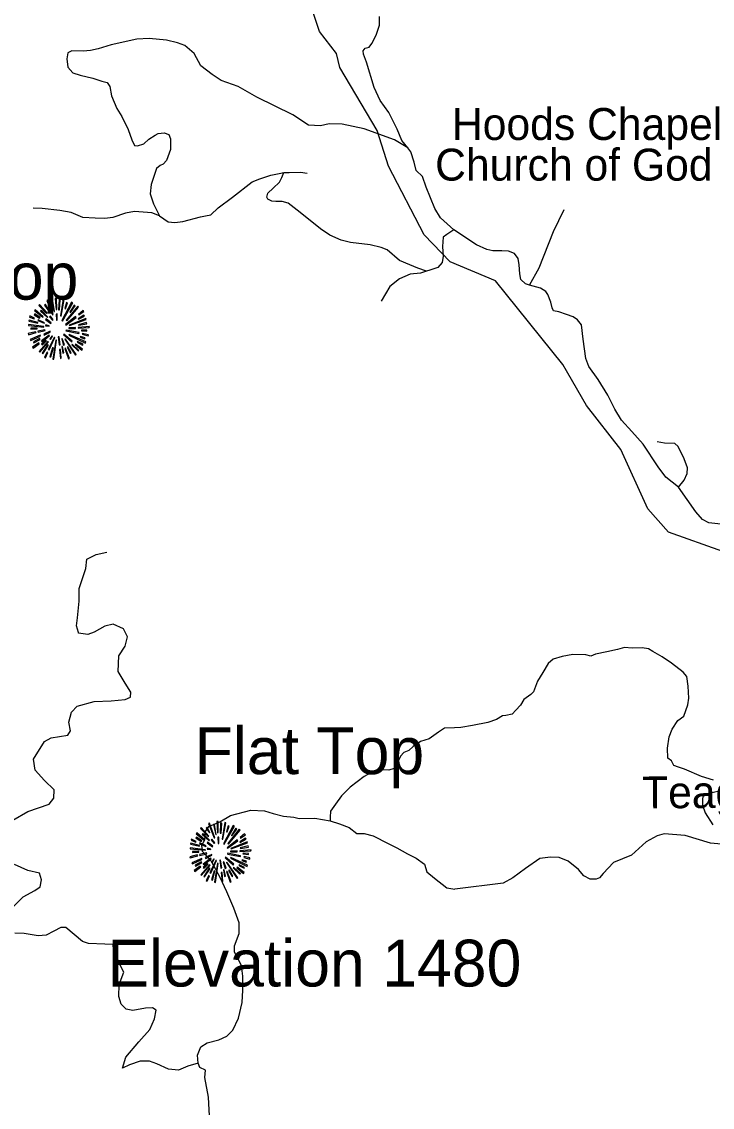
# Model space of a CAD drawing. Extents: x 1159738 to 1321356, y 736314 to 882035.
# Drawn here: x 1231161 to 1234408, y 800024 to 805126 of the extents above; entities that cross this region are included whole.
import ezdxf

# ---------------------------------------------------------------- set-up
doc = ezdxf.new("R2010")
doc.units = 0
for name, color, linetype in [('Exist Cultural Cemetery Label', 7, 'Continuous'), ('Exist Cultural Church Label', 7, 'Continuous'), ('Exist Geographical Mountain Summit CELL', 7, 'Continuous'), ('Exist Geographical Mountain Summit Elevation Number Label', 7, 'Continuous'), ('Exist Geographical Mountain Summit Label', 7, 'Continuous'), ('Exist Hydrographic Creek Single Shore', 7, 'Continuous'), ('Exist Road Non-System Type 51', 7, 'Continuous')]:
    doc.layers.add(name, color=color, linetype=linetype)

msp = doc.modelspace()

# ---------------------------------------------------------------- linework, layer by layer
at = {"layer": 'Exist Geographical Mountain Summit CELL'}
for points in [[(1231279.9, 803815.9), (1231306, 803749), (1231309, 803750.1), (1231285, 803818.4)], [(1231313.7, 803763.9), (1231316.2, 803764.6), (1231307.2, 803812.6), (1231302.8, 803811.5)], [(1231318.4, 803825.3), (1231322.5, 803773.3), (1231325.7, 803773.7), (1231324.3, 803826.4)], [(1231334.4, 803771.2), (1231338.4, 803771.2), (1231342, 803818.4), (1231336.6, 803818.4)], [(1231346.4, 803742.8), (1231361.3, 803819.9), (1231355.8, 803821.7), (1231343.1, 803743.6)], [(1231221, 803767.9), (1231260.6, 803737.4), (1231262.8, 803739.6), (1231224.7, 803772.3)], [(1231241.4, 803792.6), (1231277.3, 803755.2), (1231280.7, 803757.7), (1231245.4, 803797.4)], [(1231249.3, 803765), (1231282.1, 803735.9), (1231284.3, 803738.1), (1231252.3, 803770.1)], [(1231269, 803794.1), (1231284.6, 803772.3), (1231286.4, 803773.7), (1231273, 803798.1)], [(1231349.7, 803721), (1231352.6, 803719.2), (1231401.2, 803803.9), (1231395.8, 803807.5)], [(1231364.2, 803778.1), (1231367.5, 803776.9), (1231376.9, 803803.9), (1231372.2, 803805.7)], [(1231370.7, 803722.5), (1231372.9, 803720.3), (1231428.5, 803784.6), (1231424.5, 803789.4)], [(1231408.2, 803794.1), (1231387.1, 803760.6), (1231390, 803759.5), (1231412.5, 803790.8)], [(1231428.5, 803750.5), (1231430.4, 803747.9), (1231453.2, 803764.2), (1231449.6, 803767.9)], [(1231195.2, 803718.8), (1231236.6, 803709.4), (1231237.8, 803712.7), (1231196.4, 803723.6)], [(1231198.2, 803738.1), (1231220.6, 803729.4), (1231221.7, 803732.3), (1231199.6, 803743.2)], [(1231219.9, 803749), (1231245.7, 803732.6), (1231247.9, 803735.2), (1231222.8, 803753)], [(1231236.6, 803721), (1231267.2, 803709.1), (1231268.3, 803711.2), (1231238.8, 803725.1)], [(1231273, 803726.5), (1231298.1, 803707.5), (1231300.2, 803710.5), (1231275.5, 803729.7)], [(1231292.6, 803739.6), (1231306.4, 803723.2), (1231308.6, 803725.4), (1231295.9, 803742.5)], [(1231323.9, 803751.9), (1231325.3, 803722.8), (1231327.9, 803723.2), (1231327.9, 803752.3)], [(1231367.5, 803702.5), (1231369.3, 803700), (1231417.9, 803735.9), (1231414.7, 803740.3)], [(1231384.5, 803699.6), (1231385.6, 803697.4), (1231463.8, 803726.1), (1231462, 803730.8)], [(1231428.5, 803727.6), (1231456.1, 803742.5), (1231453.2, 803747.5), (1231427.1, 803730.1)], [(1231430.4, 803699.6), (1231467.1, 803706.1), (1231465.6, 803711.6), (1231428.9, 803701.8)], [(1231191.2, 803660), (1231192.6, 803654.9), (1231228.7, 803665.4), (1231226.5, 803668.7)], [(1231192.6, 803697.8), (1231264.6, 803690.8), (1231265, 803693.8), (1231192.6, 803702.8)], [(1231204.7, 803680.3), (1231234.4, 803681.8), (1231234.4, 803685.4), (1231203.6, 803685.4)], [(1231237, 803671.3), (1231238.1, 803666.5), (1231271.2, 803674.9), (1231270.5, 803678.5)], [(1231264.6, 803657.1), (1231266.8, 803652.3), (1231295.6, 803667.6), (1231294.5, 803670.9)], [(1231273.3, 803696.7), (1231290.4, 803694.5), (1231290.8, 803696.7), (1231274.1, 803701)], [(1231357.7, 803656), (1231396.2, 803620.7), (1231398.7, 803625.1), (1231359.5, 803658.2)], [(1231368.9, 803673.1), (1231429.6, 803661.1), (1231430.7, 803665.4), (1231370, 803676.7)], [(1231383.5, 803686.9), (1231383.5, 803684), (1231413.6, 803684), (1231414.3, 803689)], [(1231426.7, 803685.8), (1231479.1, 803689), (1231479.4, 803693.8), (1231427.1, 803689)], [(1231441.6, 803673.8), (1231468.1, 803671.6), (1231468.1, 803675.9), (1231442, 803677)], [(1231445.7, 803656.7), (1231473.9, 803649.4), (1231474.7, 803654.9), (1231446.7, 803661.1)], [(1231201, 803632.3), (1231203.6, 803627.7), (1231249, 803647.6), (1231247.5, 803652.3)], [(1231212.3, 803595.6), (1231215.2, 803591.6), (1231243.6, 803612.7), (1231241, 803616)], [(1231218.5, 803616.4), (1231247.5, 803633.1), (1231245.4, 803636.7), (1231216.3, 803621.4)], [(1231243.2, 803576), (1231246.1, 803573.5), (1231286.8, 803621.1), (1231283.9, 803623.2)], [(1231258.5, 803607.3), (1231277.7, 803625.4), (1231274.4, 803627.7), (1231254.1, 803610.5)], [(1231254.8, 803625.8), (1231257.7, 803622.1), (1231292.2, 803650.5), (1231290.4, 803653.1)], [(1231283.2, 803607.3), (1231258.1, 803568), (1231261.3, 803565.5), (1231287.2, 803605.1)], [(1231286.4, 803585.9), (1231290.8, 803584.1), (1231317.3, 803642.5), (1231314.8, 803643.3)], [(1231293.4, 803635.2), (1231296.6, 803632.3), (1231306.8, 803648.7), (1231304.9, 803650.1)], [(1231307.9, 803540.4), (1231312.6, 803539.3), (1231325.3, 803628.7), (1231322.1, 803629.5)], [(1231333.3, 803644.4), (1231337.3, 803607.3), (1231341.7, 803607.6), (1231336.6, 803645.1)], [(1231349.3, 803635.6), (1231358, 803605.8), (1231362, 803607.6), (1231351.5, 803636.7)], [(1231363.8, 803633.4), (1231414.3, 803558.6), (1231417.9, 803561.5), (1231366.4, 803634.5)], [(1231382.7, 803653.5), (1231460.9, 803615.3), (1231462.7, 803620.7), (1231384.2, 803656.4)], [(1231396.2, 803607.6), (1231426.3, 803578.5), (1231429.6, 803581.1), (1231398.4, 803610.1)], [(1231412.9, 803608.3), (1231443.4, 803582.5), (1231446.7, 803586.2), (1231414.7, 803610.9)], [(1231422, 803619.3), (1231447.1, 803606.2), (1231449.6, 803609.9), (1231424.2, 803623.2)], [(1231436.2, 803643.3), (1231457.2, 803635.2), (1231459, 803639.7), (1231437.6, 803646.5)], [(1231268.3, 803548.8), (1231273, 803545.9), (1231283.9, 803570.6), (1231280.7, 803572.8)], [(1231298.1, 803550.6), (1231310.1, 803593.4), (1231306.4, 803593.8), (1231293.7, 803551.6)], [(1231339.5, 803585.9), (1231343.1, 803543.4), (1231347.1, 803544.4), (1231343.8, 803585.9)], [(1231359.1, 803569.1), (1231353.7, 803599), (1231350.4, 803599), (1231354.8, 803568)], [(1231363.8, 803590.6), (1231381.3, 803540.8), (1231385.6, 803542.6), (1231366.8, 803591.3)], [(1231374.3, 803596.4), (1231390.4, 803566.9), (1231394.4, 803569.1), (1231378.1, 803597.8)], [(1232078.3, 801366.6), (1232082.4, 801314.6), (1232085.6, 801315), (1232084.2, 801367.7)], [(1232106.3, 801284.1), (1232121.2, 801361.2), (1232115.7, 801363), (1232103, 801284.9)], [(1231980.9, 801309.2), (1232020.5, 801278.7), (1232022.7, 801280.9), (1231984.6, 801313.6)], [(1232001.3, 801333.9), (1232037.2, 801296.5), (1232040.5, 801299), (1232005.3, 801338.7)], [(1232028.8, 801335.4), (1232044.5, 801313.6), (1232046.3, 801315), (1232032.9, 801339.4)], [(1232039.7, 801357.2), (1232065.9, 801290.3), (1232068.9, 801291.4), (1232044.9, 801359.7)], [(1232073.6, 801305.2), (1232076.1, 801305.9), (1232067.1, 801353.9), (1232062.7, 801352.8)], [(1232094.3, 801312.5), (1232098.3, 801312.5), (1232101.9, 801359.7), (1232096.5, 801359.7)], [(1232109.5, 801262.3), (1232112.5, 801260.5), (1232161.1, 801345.1), (1232155.7, 801348.8)], [(1232124, 801319.3), (1232127.4, 801318.2), (1232136.8, 801345.1), (1232132.1, 801346.9)], [(1232130.6, 801263.8), (1232132.8, 801261.6), (1232188.4, 801325.9), (1232184.4, 801330.6)], [(1232168.1, 801335.4), (1232147, 801301.9), (1232149.9, 801300.8), (1232172.4, 801332.1)], [(1231955.1, 801260.1), (1231996.5, 801250.7), (1231997.7, 801253.9), (1231956.2, 801264.8)], [(1231958, 801279.4), (1231980.5, 801270.7), (1231981.6, 801273.6), (1231959.5, 801284.5)], [(1231979.8, 801290.3), (1232005.6, 801273.9), (1232007.8, 801276.5), (1231982.7, 801294.3)], [(1231996.5, 801262.3), (1232027, 801250.3), (1232028.2, 801252.5), (1231998.7, 801266.4)], [(1232009.2, 801306.3), (1232041.9, 801277.2), (1232044.1, 801279.4), (1232012.1, 801311.4)], [(1232032.9, 801267.8), (1232058, 801248.8), (1232060.1, 801251.7), (1232035.4, 801271)], [(1232052.5, 801280.9), (1232066.3, 801264.4), (1232068.5, 801266.6), (1232055.8, 801283.8)], [(1232083.8, 801293.2), (1232085.2, 801264.1), (1232087.8, 801264.4), (1232087.8, 801293.6)], [(1232127.4, 801243.8), (1232129.2, 801241.3), (1232177.8, 801277.2), (1232174.6, 801281.6)], [(1232144.4, 801240.9), (1232145.5, 801238.6), (1232223.6, 801267.4), (1232221.8, 801272.1)], [(1232188.4, 801268.9), (1232216, 801283.8), (1232213.1, 801288.8), (1232187, 801271.4)], [(1232188.4, 801291.8), (1232190.2, 801289.2), (1232213.1, 801305.5), (1232209.5, 801309.2)], [(1231951.1, 801201.3), (1231952.5, 801196.2), (1231988.6, 801206.7), (1231986.4, 801210)], [(1231952.5, 801239), (1232024.5, 801232.1), (1232024.8, 801235), (1231952.5, 801244.1)], [(1231964.6, 801221.6), (1231994.3, 801223.1), (1231994.3, 801226.7), (1231963.5, 801226.7)], [(1231996.9, 801212.6), (1231998, 801207.8), (1232031.1, 801216.2), (1232030.4, 801219.8)], [(1232024.5, 801198.4), (1232026.7, 801193.6), (1232055.4, 801208.9), (1232054.4, 801212.2)], [(1232033.2, 801238), (1232050.3, 801235.8), (1232050.7, 801238), (1232034, 801242.3)], [(1232128.8, 801214.4), (1232189.5, 801202.4), (1232190.6, 801206.7), (1232129.9, 801218)], [(1232143.4, 801228.2), (1232143.4, 801225.3), (1232173.5, 801225.3), (1232174.2, 801230.3)], [(1232186.6, 801227.1), (1232238.9, 801230.3), (1232239.3, 801235), (1232187, 801230.3)], [(1232190.2, 801240.9), (1232227, 801247.4), (1232225.5, 801252.9), (1232188.8, 801243.1)], [(1232201.5, 801215.1), (1232228, 801212.9), (1232228, 801217.2), (1232201.9, 801218.3)], [(1231960.9, 801173.6), (1231963.5, 801169), (1232008.9, 801188.9), (1232007.4, 801193.6)], [(1231978.4, 801157.7), (1232007.4, 801174.4), (1232005.3, 801178), (1231976.2, 801162.7)], [(1232003.1, 801117.3), (1232006, 801114.8), (1232046.7, 801162.4), (1232043.8, 801164.5)], [(1232018.4, 801148.6), (1232037.6, 801166.7), (1232034.3, 801169), (1232014, 801151.8)], [(1232014.7, 801167.1), (1232017.6, 801163.4), (1232052.1, 801191.8), (1232050.3, 801194.4)], [(1232046.3, 801127.2), (1232050.7, 801125.3), (1232077.2, 801183.8), (1232074.7, 801184.6)], [(1232053.2, 801176.5), (1232056.5, 801173.6), (1232066.7, 801190), (1232064.8, 801191.4)], [(1232067.7, 801081.7), (1232072.5, 801080.6), (1232085.2, 801170), (1232082, 801170.8)], [(1232093.2, 801185.7), (1232097.2, 801148.6), (1232101.6, 801148.9), (1232096.5, 801186.4)], [(1232109.2, 801176.9), (1232117.9, 801147.1), (1232121.9, 801148.9), (1232111.4, 801178)], [(1232117.6, 801197.3), (1232156.1, 801162), (1232158.6, 801166.4), (1232119.4, 801199.5)], [(1232123.7, 801174.7), (1232174.2, 801099.9), (1232177.8, 801102.8), (1232126.2, 801175.8)], [(1232142.6, 801194.8), (1232220.8, 801156.5), (1232222.6, 801162), (1232144.1, 801197.6)], [(1232181.9, 801160.6), (1232206.9, 801147.5), (1232209.5, 801151.1), (1232184.1, 801164.5)], [(1232196.1, 801184.6), (1232217.1, 801176.5), (1232218.9, 801180.9), (1232197.5, 801187.8)], [(1232205.5, 801198), (1232233.8, 801190.7), (1232234.5, 801196.2), (1232206.5, 801202.4)], [(1231972.2, 801136.9), (1231975.1, 801132.9), (1232003.5, 801154), (1232000.9, 801157.3)], [(1232043.1, 801148.6), (1232018, 801109.3), (1232021.2, 801106.8), (1232047.1, 801146.4)], [(1232028.2, 801090.1), (1232032.9, 801087.2), (1232043.8, 801111.9), (1232040.5, 801114.1)], [(1232058, 801091.9), (1232069.9, 801134.7), (1232066.3, 801135.1), (1232053.6, 801092.9)], [(1232099.4, 801127.2), (1232103, 801084.7), (1232107, 801085.7), (1232103.7, 801127.2)], [(1232119, 801110.4), (1232113.6, 801140.2), (1232110.3, 801140.2), (1232114.7, 801109.3)], [(1232123.7, 801131.9), (1232141.2, 801082.1), (1232145.5, 801083.9), (1232126.7, 801132.6)], [(1232134.2, 801137.6), (1232150.2, 801108.2), (1232154.3, 801110.4), (1232137.9, 801139.1)], [(1232156.1, 801148.9), (1232186.2, 801119.8), (1232189.5, 801122.4), (1232158.3, 801151.4)], [(1232172.8, 801149.6), (1232203.3, 801123.8), (1232206.5, 801127.5), (1232174.6, 801152.2)]]:
    msp.add_lwpolyline(points, close=True, dxfattribs=at)
at = {"layer": 'Exist Hydrographic Creek Single Shore'}
msp.add_lwpolyline([(1234457.6, 802635.9), (1234201.6, 802726.4), (1234104.6, 802836.7), (1233978.6, 803114.9), (1233816.5, 803321.7), (1233704.6, 803514.3), (1233389.5, 803907.9), (1233175.5, 803997.6), (1233053.5, 804124.8), (1232886.5, 804446.5), (1232832.5, 804615), (1232656.6, 804910.7), (1232641.5, 804976.7), (1232561.5, 805080), (1232483.5, 805314.6), (1232483.5, 805623.2), (1232452.5, 805699.4), (1232256.5, 805880.5), (1232185.5, 806023.1), (1232191.5, 806249.5), (1232350.5, 806604.1), (1232355.5, 806820.6), (1232209.4, 806974.6)], dxfattribs=at)
at = {"layer": 'Exist Road Non-System Type 51'}
for points in [[(1233192.4, 804148.2), (1233130.9, 804203.9), (1233103.7, 804247.7), (1233063.4, 804348.4), (1233044.8, 804398.6), (1233016.4, 804425.8), (1233006.9, 804466.1), (1232990.4, 804513.5), (1232976.2, 804533.6), (1232947.8, 804567.9), (1232926.5, 804620), (1232887.4, 804699.4), (1232846, 804755), (1232819, 804816), (1232782.3, 804935.6), (1232768.1, 804973), (1232766.9, 804989.6), (1232776.4, 805001.4), (1232794.1, 805006.2), (1232807.2, 805022.8), (1232827.3, 805061.8), (1232843.8, 805109.2), (1232842.7, 805150.6)], [(1232003.2, 804918), (1231971.5, 804975.7), (1231927.7, 805013.6), (1231893.4, 805026.6), (1231841.4, 805038.5), (1231760.9, 805046.8), (1231702.9, 805043.2), (1231581.1, 805017.2), (1231520.7, 804998.2), (1231485.2, 804989.9), (1231449.7, 804987.6), (1231397.7, 804988.8), (1231377.5, 804979.3), (1231374, 804952), (1231378.7, 804911.8), (1231401.2, 804885.7), (1231436.7, 804875.1), (1231495.9, 804859.7), (1231537.3, 804846.7), (1231563.3, 804839.6), (1231576.3, 804821.8), (1231583.4, 804776.8), (1231608.3, 804717.6), (1231631.9, 804680.9), (1231661.4, 804619.9), (1231679.2, 804570.2), (1231691, 804544.2), (1231705.2, 804541.8), (1231734.8, 804552.5), (1231759.7, 804573.8), (1231788, 804592.7), (1231802.2, 804601), (1231830.6, 804603.4), (1231853.1, 804595.1), (1231861.4, 804576.1), (1231860.2, 804525.2), (1231841.3, 804474.3), (1231827.1, 804456.5), (1231811.7, 804449.4), (1231795.1, 804436.4), (1231770.3, 804360.6), (1231765.6, 804316.8), (1231780.9, 804269.5), (1231809.3, 804213.8)], [(1232976.2, 804533.6), (1232913.8, 804570.3), (1232770.6, 804622.4), (1232667.7, 804644.9), (1232607.3, 804646.1), (1232565.9, 804636.6), (1232509.1, 804640.2), (1232435.8, 804687.5), (1232266.6, 804770.4), (1232178.3, 804820.9), (1232099, 804849.3), (1232056.4, 804877.7), (1232003.2, 804918)], [(1231809.3, 804213.8), (1231849.9, 804184.6), (1231880.7, 804182.3), (1231918.5, 804187), (1232001.4, 804209.5), (1232025, 804213.1), (1232049.9, 804217.8), (1232084.2, 804250.9), (1232152.8, 804301.9), (1232244.5, 804373.8), (1232281.2, 804386.9), (1232333.2, 804404.6), (1232372.3, 804411.7), (1232393.4, 804417.8), (1232418.4, 804416.5), (1232471.7, 804418.8), (1232503.6, 804414.1)], [(1233065, 803954.1), (1233023.6, 803967.1), (1232985.7, 803982.5), (1232937.2, 804003.8), (1232879.2, 804053.6), (1232850.8, 804065.4), (1232800, 804077.3), (1232706.5, 804087.9), (1232662.7, 804099.7), (1232609.5, 804122.2), (1232565.7, 804153), (1232469.8, 804228.8), (1232414.7, 804273.3), (1232385.2, 804281.6), (1232356.8, 804281.6), (1232336.6, 804282.8), (1232318.9, 804291.1), (1232313, 804300.5), (1232318.9, 804319.5), (1232343.7, 804343.2), (1232373.3, 804371.6), (1232384, 804392.9), (1232393.4, 804417.8)], [(1231809.3, 804213.8), (1231773.8, 804227.4), (1231692.2, 804234.5), (1231649.6, 804226.2), (1231589.2, 804206.1), (1231552.6, 804201.3), (1231506.4, 804202.5), (1231448.4, 804204.9), (1231394.4, 804229.6), (1231341.1, 804239.1), (1231257.1, 804248.6), (1231214.5, 804249.8)], [(1233548.2, 803888.3), (1233593.3, 803969.5), (1233661.9, 804140), (1233711.6, 804243)], [(1233192.4, 804148.2), (1233159.7, 804125.8), (1233143.1, 804114), (1233139.5, 804069), (1233143.1, 804024), (1233138.4, 803994.4), (1233117.1, 803970.7), (1233080.4, 803958.8), (1233065, 803954.1), (1233035.4, 803944.6), (1232988.1, 803939.9), (1232937.2, 803917.4), (1232892.3, 803881.9), (1232850.8, 803812)], [(1233548.2, 803888.3), (1233529.6, 803893.7), (1233508.3, 803915), (1233503.6, 803941), (1233500, 803982.5), (1233495.3, 804013.3), (1233478.7, 804036.9), (1233449.2, 804047.6), (1233418.4, 804048.8), (1233377, 804048.8), (1233347.4, 804055.9), (1233298.9, 804077.2), (1233192.4, 804148.2)], [(1234249, 802938), (1234188.9, 802985), (1234153.4, 803034.7), (1234082.4, 803140.1), (1234030.4, 803199.3), (1233980.7, 803252.6), (1233950.2, 803305.2), (1233917.1, 803371.5), (1233870.9, 803444.9), (1233827.1, 803505.3), (1233814.1, 803543.2), (1233801.1, 803633.2), (1233792.8, 803700.6), (1233774.2, 803724.9), (1233754, 803739.1), (1233723.3, 803749.8), (1233686.6, 803761.6), (1233661.8, 803767.5), (1233654.7, 803780.6), (1233648.7, 803807.8), (1233634.5, 803843.3), (1233625.1, 803858.7), (1233600.2, 803872.9), (1233548.2, 803888.3)], [(1234249, 802938), (1234276.5, 802970.8), (1234289.5, 803002.7), (1234290.7, 803028.8), (1234276.5, 803071.4), (1234248.1, 803129.4), (1234231.5, 803143.6), (1234183, 803146), (1234148.7, 803151.9)], [(1234462, 802762.7), (1234391, 802771), (1234362.6, 802786.4), (1234330.7, 802821.9), (1234249, 802938)], [(1231046.7, 801333.7), (1231190.6, 801414.4), (1231290.5, 801448.5), (1231312.3, 801476.9), (1231314.5, 801516.2), (1231268.7, 801559.8), (1231225.1, 801607.9), (1231216.3, 801660.2), (1231268.7, 801743.2), (1231299.2, 801760.7), (1231377.7, 801773.8), (1231390.8, 801793.4), (1231382.1, 801834.9), (1231395.2, 801880.7), (1231421.4, 801909.1), (1231502.1, 801930.9), (1231582.6, 801933.9), (1231648, 801940.5), (1231672, 801951.4), (1231674.2, 801975.4), (1231648, 802016.9), (1231615.3, 802071.5), (1231617.5, 802145.7), (1231648, 802191.5), (1231658.9, 802235.2), (1231639.3, 802272.3), (1231591.3, 802294.1), (1231552.1, 802285.4), (1231501.9, 802257), (1231471.4, 802246.1), (1231427.7, 802252.6), (1231427.7, 802254.8), (1231419, 802287.5), (1231423.4, 802324.6), (1231432.1, 802403.2), (1231432.1, 802462.2), (1231462.6, 802556), (1231467, 802599.7), (1231510.6, 802621.5), (1231560.8, 802632.4)], [(1234413.8, 801562.3), (1234356.9, 801579), (1234277.7, 801613.7), (1234248.5, 801622.1), (1234227.7, 801630.4), (1234216.6, 801652.6), (1234198.5, 801665.2), (1234197.1, 801712.4), (1234205.4, 801765.2), (1234219.3, 801801.4), (1234245.7, 801841.7), (1234273.5, 801862.5), (1234293, 801915.4), (1234297.1, 801947.3), (1234294.4, 802002.9), (1234288.8, 802048.8), (1234270.7, 802069.7), (1234216.6, 802111.4), (1234172.1, 802140.5), (1234129.1, 802167), (1234108.6, 802179), (1234078, 802183.1), (1234030.8, 802181.7), (1233994.6, 802184.5), (1233962.7, 802176.2), (1233912.7, 802165.1), (1233858.5, 802153.9), (1233836.3, 802144.2), (1233814.1, 802149.8), (1233752.9, 802152.5), (1233701.6, 802142.8), (1233659.9, 802130.3), (1233636.3, 802109.5), (1233611.3, 802067.8), (1233586.3, 802026.1), (1233566.8, 801976), (1233554.3, 801963.5), (1233522.4, 801941.3), (1233507.1, 801913.5), (1233484.9, 801889.8), (1233466.8, 801871.8), (1233437.6, 801866.2), (1233422.3, 801863.4), (1233393.2, 801846.7), (1233352.9, 801832.8), (1233280.7, 801818.9), (1233225.6, 801809.5), (1233196.5, 801808.1), (1233149.2, 801806.7), (1233120.1, 801787.3), (1233077, 801755.3), (1233036.7, 801742.8), (1233002, 801719.2), (1232981.2, 801701.1), (1232957.5, 801691.4), (1232942.3, 801674.7), (1232922.8, 801633), (1232919.2, 801625.1), (1232912.3, 801616.8), (1232887.3, 801608.4), (1232855.3, 801609.8), (1232810.9, 801600.1), (1232770.6, 801579.2), (1232705.3, 801529.2), (1232665, 801487.5), (1232637.2, 801448.6), (1232613.6, 801415.2), (1232610.8, 801387.4), (1232610.8, 801370.7)], [(1234454.8, 801513.6), (1234399.5, 801500), (1234363.9, 801485.3), (1234361.4, 801470.5), (1234361.4, 801444.7), (1234374.9, 801407.8), (1234410.6, 801352.4)], [(1232025.4, 800198.9), (1231998.8, 800212), (1231990.1, 800231.6), (1231987.9, 800268.7), (1232003.1, 800308), (1232033.7, 800327.6), (1232088.2, 800340.7), (1232125.3, 800358.2), (1232153.6, 800386.6), (1232179.8, 800443.3), (1232197.3, 800517.5), (1232201.6, 800574.3), (1232201.6, 800639.8), (1232195.1, 800690), (1232162.4, 800753.3), (1232162.4, 800783.8), (1232184.2, 800840.6), (1232184.2, 800890.8), (1232158, 800960.6), (1232125.3, 801037), (1232094.8, 801104.7), (1232053.3, 801178.9), (1232011.9, 801226.9), (1232007.7, 801256.6), (1232022.9, 801280.6), (1232025.1, 801319.9), (1232040.4, 801343.9), (1232092.7, 801365.7), (1232142.9, 801396.3), (1232238.9, 801420.3), (1232302.1, 801418.1), (1232343.6, 801405), (1232391.4, 801393), (1232440, 801387.4), (1232465.7, 801381), (1232539.3, 801382.9), (1232610.8, 801370.7), (1232655.5, 801357), (1232700.2, 801339.7), (1232737.2, 801311.3), (1232772.1, 801311.3), (1232813.6, 801300.4), (1232883.4, 801263.3), (1232924.8, 801243.6), (1232975, 801215.3), (1233016.4, 801195.6), (1233055.7, 801167.2), (1233066.6, 801130.1), (1233101.5, 801101.8), (1233160.4, 801055.9), (1233198.1, 801048.8)], [(1234503.8, 801256), (1234399.4, 801265.7), (1234280.6, 801301), (1234181, 801309), (1234148.1, 801299.5), (1234096.7, 801272.2), (1234027.6, 801209.5), (1233944.1, 801174.1), (1233894.3, 801122.7), (1233878.3, 801103.4), (1233862.2, 801097), (1233833.3, 801097), (1233804.4, 801111.4), (1233778.7, 801142), (1233730.5, 801180.5), (1233688.8, 801198.2), (1233647, 801199.8), (1233597.2, 801193.4), (1233529.8, 801146.8), (1233470.4, 801103.4), (1233425.4, 801077.7), (1233198.1, 801048.8)], [(1231114.3, 800960.4), (1231168.8, 801012.8), (1231223.3, 801043.4), (1231247.3, 801060.8), (1231253.9, 801093.6), (1231245.1, 801124.1), (1231190.6, 801137.2), (1231127.4, 801165.6)], [(1231635, 800208.3), (1231650.2, 800260.7), (1231711.3, 800332.7), (1231763.7, 800389.5), (1231785.5, 800439.7), (1231794.2, 800481.2), (1231776.7, 800492.1), (1231744, 800489.9), (1231683, 800479), (1231652.4, 800485.5), (1231628.4, 800509.5), (1231617.5, 800544.5), (1231619.7, 800601.2), (1231641.5, 800660.1), (1231626.2, 800688.5), (1231593.5, 800764.9), (1231591.3, 800788.9), (1231552.1, 800791.1), (1231475.7, 800793.3), (1231447.4, 800804.2), (1231368.9, 800869.7), (1231345.5, 800868.8), (1231312.8, 800851.3), (1231275.7, 800833.8), (1231238.6, 800829.5), (1231173.2, 800840.4), (1231129.5, 800842.6)], [(1231990.1, 800231.6), (1231942.5, 800217), (1231898.9, 800199.6), (1231850.9, 800203.9), (1231796.4, 800228), (1231761.5, 800241.1), (1231717.9, 800241.1), (1231667.7, 800223.6), (1231635, 800208.3)], [(1232046.1, 799953.8), (1232039.7, 800072.7), (1232022.2, 800165.1), (1232025.4, 800198.9)]]:
    msp.add_lwpolyline(points, dxfattribs=at)

# ---------------------------------------------------------------- texts
at = {"layer": 'Exist Cultural Cemetery Label'}
msp.add_text('Teague Family', height=150, rotation=0.4248, dxfattribs=at).set_placement((1234078.2, 801428.6))
at = {"layer": 'Exist Cultural Church Label'}
for s, p in [('Hoods Chapel', (1233183.7, 804570)), ('Church of God', (1233104.9, 804379))]:
    msp.add_text(s, height=150, dxfattribs=at).set_placement(p)
at = {"layer": 'Exist Geographical Mountain Summit Elevation Number Label'}
msp.add_text('Elevation 1480', height=220, dxfattribs=at).set_placement((1231564, 800592))
at = {"layer": 'Exist Geographical Mountain Summit Label'}
for s, p in [('Peaked Top', (1229841.2, 803819.9)), ('Flat Top', (1231974.4, 801590))]:
    msp.add_text(s, height=220, dxfattribs=at).set_placement(p)

doc.saveas('drawing.dxf')
